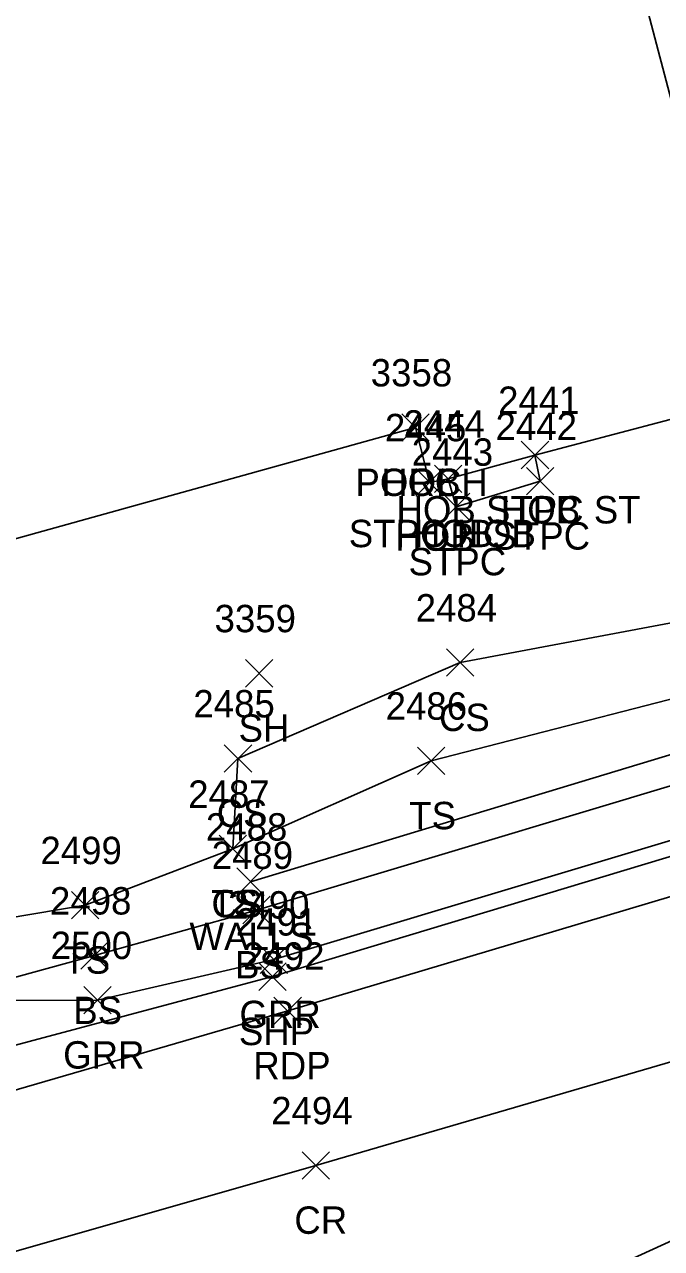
# Model space of a CAD drawing. Extents: x 1520648 to 1523413, y 732854 to 735518.
# Drawn here: x 1521790.9 to 1521837.4, y 733686.8 to 733776.2 of the extents above; entities that cross this region are included whole.
import ezdxf

# ---------------------------------------------------------------- set-up
doc = ezdxf.new("R2010")
doc.units = 0
for name, color, linetype in [('L_A', 7, 'Continuous'), ('L_I', 7, 'Continuous'), ('L_TIC', 7, 'Continuous'), ('LBC', 7, 'Continuous'), ('LBF', 7, 'Continuous'), ('LELB', 7, 'Continuous'), ('LWS', 7, 'Continuous'), ('P_A', 7, 'Continuous'), ('P_I', 7, 'Continuous'), ('P_TIC', 7, 'Continuous'), ('PET', 7, 'Continuous'), ('PRC', 7, 'Continuous'), ('PSP', 7, 'Continuous'), ('R_A', 7, 'Continuous'), ('R_I', 7, 'Continuous'), ('R_TIC', 7, 'Continuous'), ('RGR', 7, 'Continuous')]:
    doc.layers.add(name, color=color, linetype=linetype)

msp = doc.modelspace()

# ---------------------------------------------------------------- linework, layer by layer
at = {"layer": 'L_TIC'}
for points in [[(1521818.445, 733745.724), (1521820.445, 733747.724)], [(1521820.445, 733745.724), (1521818.445, 733747.724)], [(1521818.445, 733745.724), (1521820.445, 733747.724)], [(1521820.445, 733745.724), (1521818.445, 733747.724)], [(1521827.183, 733743.717), (1521829.183, 733745.717)], [(1521829.183, 733743.717), (1521827.183, 733745.717)], [(1521827.183, 733743.717), (1521829.183, 733745.717)], [(1521829.183, 733743.717), (1521827.183, 733745.717)], [(1521819.48, 733741.721), (1521821.48, 733743.721)], [(1521821.48, 733741.721), (1521819.48, 733743.721)], [(1521820.831, 733741.985), (1521822.831, 733743.985)], [(1521822.831, 733741.985), (1521820.831, 733743.985)], [(1521820.831, 733741.985), (1521822.831, 733743.985)], [(1521822.831, 733741.985), (1521820.831, 733743.985)], [(1521827.564, 733741.809), (1521829.564, 733743.809)], [(1521829.564, 733741.809), (1521827.564, 733743.809)], [(1521821.436, 733739.931), (1521823.436, 733741.931)], [(1521823.436, 733739.931), (1521821.436, 733741.931)], [(1521821.728, 733728.558), (1521823.728, 733730.558)], [(1521823.728, 733728.558), (1521821.728, 733730.558)], [(1521807.042, 733727.774), (1521809.042, 733729.774)], [(1521809.042, 733727.774), (1521807.042, 733729.774)], [(1521805.487, 733721.551), (1521807.487, 733723.551)], [(1521807.487, 733721.551), (1521805.487, 733723.551)], [(1521819.589, 733721.388), (1521821.589, 733723.388)], [(1521821.589, 733721.388), (1521819.589, 733723.388)], [(1521805.109, 733714.951), (1521807.109, 733716.951)], [(1521807.109, 733714.951), (1521805.109, 733716.951)], [(1521805.109, 733714.951), (1521807.109, 733716.951)], [(1521807.109, 733714.951), (1521805.109, 733716.951)], [(1521806.401, 733712.558), (1521808.401, 733714.558)], [(1521808.401, 733712.558), (1521806.401, 733714.558)], [(1521794.324, 733710.839), (1521796.324, 733712.839)], [(1521796.324, 733710.839), (1521794.324, 733712.839)], [(1521806.832, 733710.49), (1521808.832, 733712.49)], [(1521808.832, 733710.49), (1521806.832, 733712.49)], [(1521795.012, 733707.16), (1521797.012, 733709.16)], [(1521797.012, 733707.16), (1521795.012, 733709.16)]]:
    msp.add_lwpolyline(points, dxfattribs=at)
at = {"layer": 'LBC'}
msp.add_lwpolyline([(1521835.145, 733782.05), (1521843.882, 733748.849), (1521828.183, 733744.717), (1521821.831, 733742.985), (1521820.48, 733742.721), (1521819.445, 733746.724)], dxfattribs=at)
at = {"layer": 'LBF'}
for points in [[(1521833.405, 733781.486), (1521831.343, 733789.588), (1521802.478, 733782.248), (1521766.276, 733772.543), (1521766.356, 733771.114), (1521767.799, 733766.665), (1521775.138, 733740.003), (1521776.119, 733736.395), (1521776.456, 733734.772), (1521819.445, 733746.724)], [(1521828.183, 733744.717), (1521828.564, 733742.809), (1521822.436, 733740.931), (1521821.831, 733742.985)]]:
    msp.add_lwpolyline(points, dxfattribs=at)
at = {"layer": 'LELB'}
for points in [[(1521953.741, 733771.36), (1521932.171, 733757.205), (1521906.082, 733749.21), (1521897.782, 733742.726), (1521876.406, 733735.089), (1521868.468, 733729.473), (1521856.113, 733726.295), (1521846.926, 733723.217), (1521807.832, 733711.49), (1521796.012, 733708.16), (1521783.934, 733704.847), (1521779.712, 733703.434)], [(1521854.58, 733728.173), (1521848.503, 733734.399), (1521822.728, 733729.558), (1521806.487, 733722.551), (1521806.109, 733715.951)], [(1521854.58, 733728.173), (1521846.144, 733728.944), (1521820.589, 733722.388), (1521806.109, 733715.951), (1521795.324, 733711.839), (1521781.883, 733709.574)]]:
    msp.add_lwpolyline(points, dxfattribs=at)
at = {"layer": 'LWS'}
msp.add_lwpolyline([(1521854.58, 733728.173), (1521846.241, 733725.293), (1521807.401, 733713.558)], dxfattribs=at)
at = {"layer": 'P_TIC'}
for points in [[(1521808.017, 733705.622), (1521810.017, 733707.622)], [(1521810.017, 733705.622), (1521808.017, 733707.622)], [(1521809.117, 733703.128), (1521811.117, 733705.128)], [(1521811.117, 733703.128), (1521809.117, 733705.128)], [(1521811.172, 733691.842), (1521813.172, 733693.842)], [(1521813.172, 733691.842), (1521811.172, 733693.842)]]:
    msp.add_lwpolyline(points, dxfattribs=at)
at = {"layer": 'PET'}
for points in [[(1522409.889, 734185.458), (1522384.803, 734151.862), (1522362.154, 734120.963), (1522340.089, 734090.379), (1522317.27, 734060.024), (1522297.221, 734033.868), (1522262.688, 733990.171), (1522247.435, 733972.23), (1522223.908, 733946.238), (1522192.475, 733913.956), (1522164.522, 733888.054), (1522124.702, 733855.724), (1522089.977, 733831.334), (1522050.332, 733806.095), (1522008.227, 733782.155), (1521961.733, 733759.371), (1521937.846, 733748.917), (1521892.742, 733731.021), (1521853.037, 733716.934), (1521810.117, 733704.128), (1521784.901, 733696.796), (1521738.039, 733684.332), (1521683.498, 733669.737)], [(1522293.194, 733992.175), (1522263.712, 733955.946), (1522232.455, 733921.589), (1522205.93, 733894.992), (1522171.676, 733864.451), (1522150.755, 733846.951), (1522111.89, 733818.73), (1522077.257, 733795.558), (1522046.35, 733777.345), (1522014.71, 733760.043), (1521992.386, 733748.515), (1521963.746, 733735.045), (1521947.246, 733727.941), (1521903.494, 733710.068), (1521845.394, 733690.649), (1521824.845, 733681.254), (1521803.807, 733674.865), (1521790.983, 733674.845), (1521764.049, 733667.923), (1521729.464, 733658.425), (1521691.158, 733648.143)]]:
    msp.add_lwpolyline(points, dxfattribs=at)
at = {"layer": 'PRC'}
msp.add_lwpolyline([(1522254.708, 733962.62), (1522224.204, 733928.998), (1522197.911, 733902.998), (1522164.255, 733873.016), (1522142.54, 733855.168), (1522104.412, 733827.43), (1522070.845, 733804.697), (1522039.569, 733786.252), (1522009.598, 733770.035), (1521986.99, 733758.562), (1521958.12, 733745.427), (1521942.227, 733738.37), (1521896.324, 733720.332), (1521857.71, 733706.322), (1521841.616, 733701.433), (1521812.172, 733692.842), (1521787.027, 733685.658), (1521768.249, 733680.623), (1521726.089, 733669.372), (1521688.171, 733658.559)], dxfattribs=at)
at = {"layer": 'PSP'}
msp.add_lwpolyline([(1522407.438, 734186.957), (1522382.703, 734153.399), (1522359.979, 734122.447), (1522337.917, 734092.022), (1522315.008, 734061.409), (1522295.214, 734035.758), (1522260.619, 733991.788), (1522245.877, 733973.988), (1522222.051, 733948.064), (1522190.446, 733915.418), (1522160.989, 733888.489), (1522154.255, 733883.337), (1522127.344, 733861.553), (1522088.304, 733833.578), (1522048.983, 733808.783), (1522007.27, 733785.063), (1521960.899, 733762.469), (1521936.677, 733751.076), (1521891.961, 733733.483), (1521851.863, 733719.561), (1521809.017, 733706.622), (1521784.101, 733699.987), (1521736.058, 733688.523), (1521682.585, 733672.906)], dxfattribs=at)
at = {"layer": 'R_TIC'}
for points in [[(1521808.104, 733706.865), (1521810.104, 733708.865)], [(1521810.104, 733706.865), (1521808.104, 733708.865)], [(1521795.227, 733703.909), (1521797.227, 733705.909)], [(1521797.227, 733703.909), (1521795.227, 733705.909)]]:
    msp.add_lwpolyline(points, dxfattribs=at)
at = {"layer": 'RGR'}
msp.add_lwpolyline([(1522126.874, 733869.88), (1522125.456, 733863.286), (1522121.4, 733858.507), (1522087.424, 733834.282), (1522048.407, 733809.657), (1522007.43, 733786.325), (1521960.484, 733763.268), (1521936.152, 733751.967), (1521909.848, 733741.767), (1521879.817, 733730.479), (1521867.784, 733728.022), (1521851.141, 733720.486), (1521809.104, 733707.865), (1521796.227, 733704.909), (1521783.934, 733704.847)], dxfattribs=at)

# ---------------------------------------------------------------- texts
at = {"layer": 'L_A'}
for s, p in [('PORCH', (1521815.067, 733741.724)), ('HOB', (1521816.949, 733741.724)), ('HOB STPC ST', (1521818.065, 733739.717)), ('HOB', (1521825.687, 733739.717)), ('STPC HOB', (1521814.579, 733737.985)), ('HOB', (1521817.984, 733737.721)), ('HOB', (1521819.335, 733737.985)), ('STPC', (1521825.076, 733737.809)), ('STPC', (1521818.948, 733735.931)), ('CS', (1521821.169, 733724.558)), ('SH', (1521806.53, 733723.774)), ('CS', (1521804.928, 733717.551)), ('TS', (1521818.998, 733717.388)), ('TS', (1521804.518, 733710.951)), ('CS', (1521804.55, 733710.951)), ('WALLS', (1521802.945, 733708.558)), ('TS', (1521793.733, 733706.839)), ('BS', (1521806.273, 733706.49)), ('BS', (1521794.453, 733703.16))]:
    msp.add_text(s, height=2, dxfattribs=at).set_placement(p)
at = {"layer": 'L_I'}
for s, p in [('3358', (1521816.185, 733749.724)), ('3358', (1521816.185, 733749.724)), ('2441', (1521825.49, 733747.717)), ('2441', (1521825.49, 733747.717)), ('2445', (1521817.22, 733745.721)), ('2444', (1521818.571, 733745.985)), ('2444', (1521818.571, 733745.985)), ('2442', (1521825.304, 733745.809)), ('2443', (1521819.176, 733743.931)), ('2484', (1521819.468, 733732.558)), ('3359', (1521804.774, 733731.774)), ('2485', (1521803.227, 733725.551)), ('2486', (1521817.274, 733725.388)), ('2487', (1521802.849, 733718.951)), ('2487', (1521802.849, 733718.951)), ('2488', (1521804.142, 733716.558)), ('2499', (1521792.056, 733714.839)), ('2489', (1521804.565, 733714.49)), ('2498', (1521792.752, 733711.16))]:
    msp.add_text(s, height=2, dxfattribs=at).set_placement(p)
at = {"layer": 'P_A'}
for s, p in [('SHP', (1521806.552, 733701.622)), ('RDP', (1521807.606, 733699.128)), ('CR', (1521810.605, 733687.842))]:
    msp.add_text(s, height=2, dxfattribs=at).set_placement(p)
at = {"layer": 'P_I'}
for s, p in [('2491', (1521806.324, 733709.622)), ('2492', (1521806.857, 733707.128)), ('2494', (1521808.912, 733695.842))]:
    msp.add_text(s, height=2, dxfattribs=at).set_placement(p)
at = {"layer": 'R_A'}
for p in [(1521806.593, 733702.865), (1521793.715, 733699.909)]:
    msp.add_text('GRR', height=2, dxfattribs=at).set_placement(p)
at = {"layer": 'R_I'}
for s, p in [('2490', (1521805.758, 733710.865)), ('2500', (1521792.802, 733707.909))]:
    msp.add_text(s, height=2, dxfattribs=at).set_placement(p)

doc.saveas('drawing.dxf')
